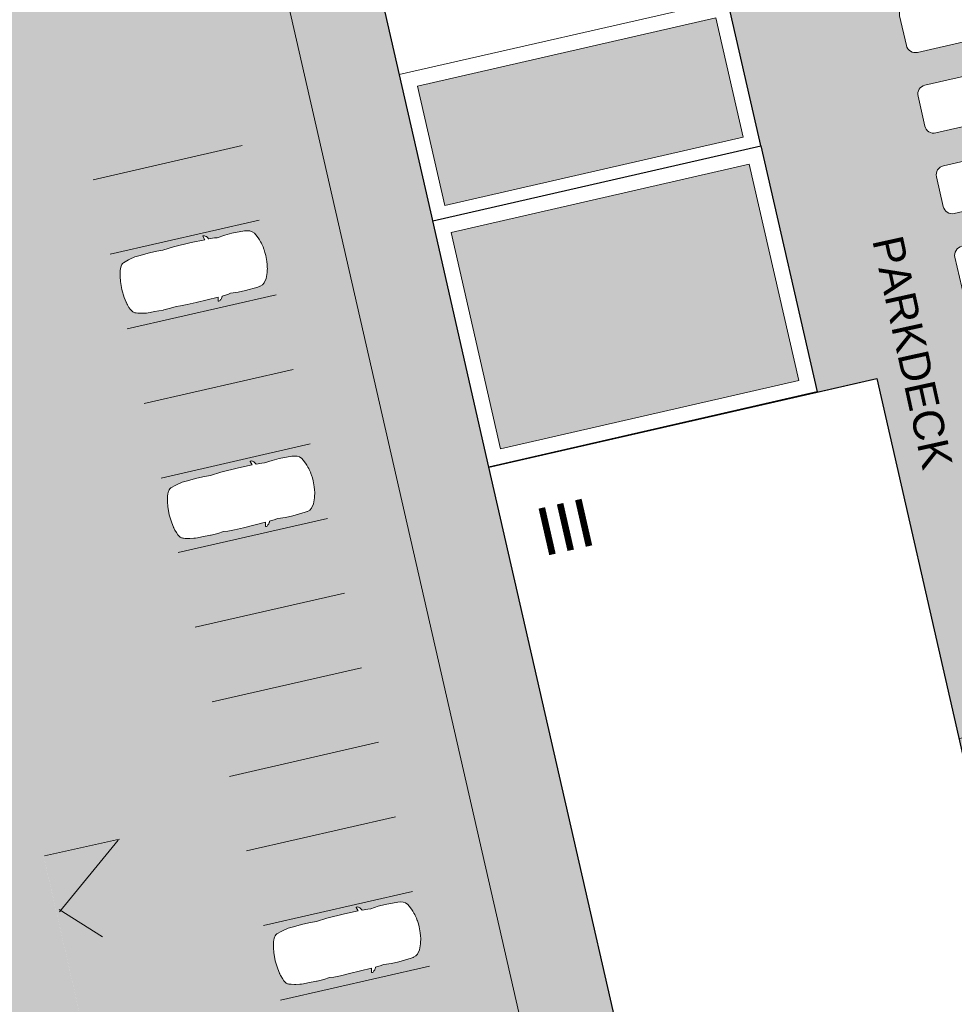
# Model space of a CAD drawing. Header units: metres. Extents: x -862 to 1262, y -354 to 644.
# Tile 296 of 315: x 177 to 207, y 187 to 219. Entities that reach past the tile are written whole.
import ezdxf

# ---------------------------------------------------------------- set-up
doc = ezdxf.new("R2010")
doc.units = ezdxf.units.M
doc.header["$LTSCALE"] = 0.5
doc.set_wipeout_variables(frame=1)
doc.layers.add('BPR_Verkehr_220520', color=7, linetype='Continuous')
doc.layers.add('DZH_Baufelder Ost_220610', color=7, linetype='Continuous')
doc.styles.add('Arial', font='arial.ttf')
doc.styles.add('Calibri Light', font='calibril.ttf')

# ---------------------------------------------------------------- blocks, each defined once
blk = doc.blocks.new('VERKEHR-Stellplatz (2D)')
at = {"color": 255, "linetype": 'Continuous', "lineweight": 9, "transparency": 33554687}
blk.add_wipeout([(4.2, 1.8), (4.207, 1.8), (4.215, 1.8), (4.222, 1.799), (4.229, 1.799), (4.237, 1.798), (4.244, 1.797), (4.251, 1.796), (4.259, 1.794), (4.266, 1.793), (4.273, 1.791), (4.28, 1.789), (4.287, 1.787), (4.294, 1.785), (4.301, 1.782), (4.308, 1.78), (4.315, 1.777), (4.322, 1.774), (4.328, 1.771), (4.335, 1.768), (4.341, 1.765), (4.348, 1.761), (4.354, 1.757), (4.36, 1.753), (4.367, 1.749), (4.373, 1.745), (4.379, 1.741), (4.385, 1.737), (4.39, 1.732), (4.396, 1.727), (4.401, 1.722), (4.407, 1.717), (4.412, 1.712), (4.417, 1.707), (4.422, 1.701), (4.427, 1.696), (4.432, 1.69), (4.437, 1.685), (4.441, 1.679), (4.445, 1.673), (4.449, 1.667), (4.453, 1.66), (4.457, 1.654), (4.461, 1.648), (4.465, 1.641), (4.468, 1.635), (4.471, 1.628), (4.474, 1.622), (4.477, 1.615), (4.48, 1.608), (4.482, 1.601), (4.485, 1.594), (4.487, 1.587), (4.489, 1.58), (4.491, 1.573), (4.493, 1.566), (4.494, 1.559), (4.496, 1.551), (4.497, 1.544), (4.498, 1.537), (4.499, 1.529), (4.499, 1.522), (4.5, 1.515), (4.5, 1.507), (4.5, 1.5), (4.5, 0.5), (4.5, 0.493), (4.5, 0.485), (4.499, 0.478), (4.499, 0.471), (4.498, 0.463), (4.497, 0.456), (4.496, 0.449), (4.494, 0.441), (4.493, 0.434), (4.491, 0.427), (4.489, 0.42), (4.487, 0.413), (4.485, 0.406), (4.482, 0.399), (4.48, 0.392), (4.477, 0.385), (4.474, 0.378), (4.471, 0.372), (4.468, 0.365), (4.465, 0.359), (4.461, 0.352), (4.457, 0.346), (4.453, 0.34), (4.449, 0.333), (4.445, 0.327), (4.441, 0.321), (4.437, 0.315), (4.432, 0.31), (4.427, 0.304), (4.422, 0.299), (4.417, 0.293), (4.412, 0.288), (4.407, 0.283), (4.401, 0.278), (4.396, 0.273), (4.39, 0.268), (4.385, 0.263), (4.379, 0.259), (4.373, 0.255), (4.367, 0.251), (4.36, 0.247), (4.354, 0.243), (4.348, 0.239), (4.341, 0.235), (4.335, 0.232), (4.328, 0.229), (4.322, 0.226), (4.315, 0.223), (4.308, 0.22), (4.301, 0.218), (4.294, 0.215), (4.287, 0.213), (4.28, 0.211), (4.273, 0.209), (4.266, 0.207), (4.259, 0.206), (4.251, 0.204), (4.244, 0.203), (4.237, 0.202), (4.229, 0.201), (4.222, 0.201), (4.215, 0.2), (4.207, 0.2), (4.2, 0.2), (0.8, 0.2), (0.793, 0.2), (0.785, 0.2), (0.778, 0.201), (0.771, 0.201), (0.763, 0.202), (0.756, 0.203), (0.749, 0.204), (0.741, 0.206), (0.734, 0.207), (0.727, 0.209), (0.72, 0.211), (0.713, 0.213), (0.706, 0.215), (0.699, 0.218), (0.692, 0.22), (0.685, 0.223), (0.678, 0.226), (0.672, 0.229), (0.665, 0.232), (0.659, 0.235), (0.652, 0.239), (0.646, 0.243), (0.64, 0.247), (0.633, 0.251), (0.627, 0.255), (0.621, 0.259), (0.615, 0.263), (0.61, 0.268), (0.604, 0.273), (0.599, 0.278), (0.593, 0.283), (0.588, 0.288), (0.583, 0.293), (0.578, 0.299), (0.573, 0.304), (0.568, 0.31), (0.563, 0.315), (0.559, 0.321), (0.555, 0.327), (0.551, 0.333), (0.547, 0.34), (0.543, 0.346), (0.539, 0.352), (0.535, 0.359), (0.532, 0.365), (0.529, 0.372), (0.526, 0.378), (0.523, 0.385), (0.52, 0.392), (0.518, 0.399), (0.515, 0.406), (0.513, 0.413), (0.511, 0.42), (0.509, 0.427), (0.507, 0.434), (0.506, 0.441), (0.504, 0.449), (0.503, 0.456), (0.502, 0.463), (0.501, 0.471), (0.501, 0.478), (0.5, 0.485), (0.5, 0.493), (0.5, 0.5), (0.5, 1.5), (0.5, 1.507), (0.5, 1.515), (0.501, 1.522), (0.501, 1.529), (0.502, 1.537), (0.503, 1.544), (0.504, 1.551), (0.506, 1.559), (0.507, 1.566), (0.509, 1.573), (0.511, 1.58), (0.513, 1.587), (0.515, 1.594), (0.518, 1.601), (0.52, 1.608), (0.523, 1.615), (0.526, 1.622), (0.529, 1.628), (0.532, 1.635), (0.535, 1.641), (0.539, 1.648), (0.543, 1.654), (0.547, 1.66), (0.551, 1.667), (0.555, 1.673), (0.559, 1.679), (0.563, 1.685), (0.568, 1.69), (0.573, 1.696), (0.578, 1.701), (0.583, 1.707), (0.588, 1.712), (0.593, 1.717), (0.599, 1.722), (0.604, 1.727), (0.61, 1.732), (0.615, 1.737), (0.621, 1.741), (0.627, 1.745), (0.633, 1.749), (0.64, 1.753), (0.646, 1.757), (0.652, 1.761), (0.659, 1.765), (0.665, 1.768), (0.672, 1.771), (0.678, 1.774), (0.685, 1.777), (0.692, 1.78), (0.699, 1.782), (0.706, 1.785), (0.713, 1.787), (0.72, 1.789), (0.727, 1.791), (0.734, 1.793), (0.741, 1.794), (0.749, 1.796), (0.756, 1.797), (0.763, 1.798), (0.771, 1.799), (0.778, 1.799), (0.785, 1.8), (0.793, 1.8), (0.8, 1.8)], dxfattribs=at)
at = {"color": 252, "linetype": 'Continuous', "lineweight": 9, "transparency": 33554687, "flags": 128}
blk.add_lwpolyline([(0.5, 1.5, -0.414214), (0.8, 1.8), (4.2, 1.8, -0.414214), (4.5, 1.5), (4.5, 0.5, -0.414214), (4.2, 0.2), (0.8, 0.2, -0.414214), (0.5, 0.5)], format="xyb", close=True, dxfattribs=at)
blk = doc.blocks.new('Group-19')
at = {"color": 7, "transparency": 33554687}
for p, rotation in [((225.137, 98.375, 8.7), 192.8889071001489), ((209.986, 92.856, 8.7), 12.88890710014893), ((225.739, 95.743, 8.7), 192.8889071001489), ((210.588, 90.224, 8.7), 12.88890710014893), ((226.341, 93.111, 8.7), 192.8889071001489), ((211.19, 87.592, 8.7), 12.88890710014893), ((226.943, 90.479, 8.7), 192.8889071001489), ((211.793, 84.96, 8.7), 12.88890710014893), ((227.546, 87.847, 8.7), 192.8889071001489), ((212.395, 82.328, 8.7), 12.88890710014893), ((228.148, 85.215, 8.7), 192.8889071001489), ((212.997, 79.696, 8.7), 12.88890710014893), ((228.75, 82.583, 8.7), 192.8889071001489), ((213.599, 77.064, 8.7), 12.88890710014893), ((229.352, 79.951, 8.7), 192.8889071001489), ((214.202, 74.432, 8.7), 12.88890710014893), ((229.955, 77.319, 8.7), 192.8889071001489), ((214.804, 71.8, 8.7), 12.88890710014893), ((230.557, 74.687, 8.7), 192.8889071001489), ((215.406, 69.168, 8.7), 12.88890710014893), ((231.159, 72.055, 8.7), 192.8889071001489), ((216.009, 66.536, 8.7), 12.88890710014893), ((231.762, 69.423, 8.7), 192.8889071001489), ((216.611, 63.904, 8.7), 12.88890710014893), ((232.364, 66.791, 8.7), 192.8889071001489), ((217.213, 61.272, 8.7), 12.88890710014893)]:
    blk.add_blockref('VERKEHR-Stellplatz (2D)', p, dxfattribs=dict(at, rotation=rotation))
blk = doc.blocks.new('Slab (2D)-4')
at = {"color": 255, "linetype": 'Continuous', "lineweight": 25, "transparency": 33554687}
blk.add_wipeout([(0, 26), (11, 26), (11, 13), (22.346, 13), (22.346, 0), (0, 0)], dxfattribs=at)
at = {"color": 7, "linetype": 'Continuous', "lineweight": 25, "transparency": 33554687, "flags": 128}
blk.add_lwpolyline([(0, 26), (11, 26), (11, 13), (22.346, 13), (22.346, 0), (0, 0)], close=True, dxfattribs=at)
at = {"color": 255, "linetype": 'Continuous', "lineweight": 25, "transparency": 33554687}
blk.add_wipeout([(0, 26), (11, 26), (11, 13), (22.346, 13), (22.346, 0), (0, 0)], dxfattribs=at)
at = {"color": 7, "linetype": 'Continuous', "lineweight": 25, "transparency": 33554687, "flags": 128}
blk.add_lwpolyline([(0, 26), (11, 26), (11, 13), (22.346, 13), (22.346, 0), (0, 0)], close=True, dxfattribs=at)
at = {"color": 255, "linetype": 'Continuous', "lineweight": 25, "transparency": 33554687}
blk.add_wipeout([(0, 26), (11, 26), (11, 13), (22.346, 13), (22.346, 0), (0, 0)], dxfattribs=at)
at = {"color": 7, "linetype": 'Continuous', "lineweight": 25, "transparency": 33554687, "flags": 128}
blk.add_lwpolyline([(0, 26), (11, 26), (11, 13), (22.346, 13), (22.346, 0), (0, 0)], close=True, dxfattribs=at)
blk = doc.blocks.new('MFH 24 x 26 Ecke (2D_3D) (2D)')
at = {"color": 255, "linetype": 'Continuous', "lineweight": 9, "transparency": 33554687}
blk.add_wipeout([(16, 13), (16, 0), (0, 0), (0, 26), (11, 26), (11, 13)], dxfattribs=at)
at = {"color": 253, "linetype": 'Continuous', "lineweight": 9, "transparency": 33554687, "flags": 128}
blk.add_lwpolyline([(16, 13), (16, 0), (0, 0), (0, 26), (11, 26), (11, 13)], close=True, dxfattribs=at)
at = {"color": 7, "transparency": 33554687}
blk.add_blockref('Slab (2D)-4', (0, 0), dxfattribs=at)
at = {"linetype": 'Continuous', "lineweight": 0, "true_color": 0xfbf8f0, "transparency": 33554661}
for points in [[(0.5, 25.5), (10.5, 25.5), (10.5, 18.5), (0.5, 18.5)], [(0.5, 17.5), (10.5, 17.5), (10.5, 13.5), (0.5, 13.5)], [(16.5, 12.5), (21.846, 12.5), (21.846, 0.5), (16.5, 0.5)]]:
    blk.add_hatch(color=7, dxfattribs=at).paths.add_polyline_path(points)
at = {"color": 7, "linetype": 'Continuous', "lineweight": 9, "transparency": 33554687, "flags": 128}
for points in [[(6, 18), (0, 18), (0, 26), (11, 26), (11, 18)], [(0, 18), (11, 18), (11, 13), (0, 13)], [(0, 6.5), (16, 6.5), (16, 0), (0, 0)]]:
    blk.add_lwpolyline(points, close=True, dxfattribs=at)
at = {"color": 9, "linetype": 'Continuous', "lineweight": 9, "transparency": 33554661, "flags": 128}
for points in [[(0.5, 25.5), (10.5, 25.5), (10.5, 18.5), (0.5, 18.5)], [(0.5, 17.5), (10.5, 17.5), (10.5, 13.5), (0.5, 13.5)], [(16.5, 12.5), (21.846, 12.5), (21.846, 0.5), (16.5, 0.5)]]:
    blk.add_lwpolyline(points, close=True, dxfattribs=at)
at = {"color": 7, "transparency": 33554687, "char_height": 1.5595, "width": 3, "attachment_point": 5, "line_spacing_factor": 1.163781, "style": 'Calibri Light'}
for s, insert in [('III', (2.06, 23.894)), ('III', (18.1, 2.5)), ('IV', (2, 2.006))]:
    blk.add_mtext(s, dxfattribs=dict(at, insert=insert))
blk = doc.blocks.new('Slab (2D)-30')
at = {"color": 255, "linetype": 'Continuous', "lineweight": 9, "transparency": 33554687}
blk.add_wipeout([(2, 32.051), (13, 32.051), (13, 24), (2, 24)], dxfattribs=at)
at = {"color": 8, "linetype": 'Continuous', "lineweight": 9, "true_color": 0x777777, "transparency": 33554687, "flags": 128}
blk.add_lwpolyline([(2, 32.051), (13, 32.051), (13, 24), (2, 24)], close=True, dxfattribs=at)
at = {"color": 255, "linetype": 'Continuous', "lineweight": 9, "transparency": 33554687}
blk.add_wipeout([(2, 32.051), (13, 32.051), (13, 24), (2, 24)], dxfattribs=at)
at = {"color": 8, "linetype": 'Continuous', "lineweight": 9, "true_color": 0x777777, "transparency": 33554687, "flags": 128}
blk.add_lwpolyline([(2, 32.051), (13, 32.051), (13, 24), (2, 24)], close=True, dxfattribs=at)
at = {"color": 255, "linetype": 'Continuous', "lineweight": 9, "transparency": 33554687}
blk.add_wipeout([(2, 32.051), (13, 32.051), (13, 24), (2, 24)], dxfattribs=at)
at = {"color": 8, "linetype": 'Continuous', "lineweight": 9, "true_color": 0x777777, "transparency": 33554687, "flags": 128}
blk.add_lwpolyline([(2, 32.051), (13, 32.051), (13, 24), (2, 24)], close=True, dxfattribs=at)
blk = doc.blocks.new('Slab (2D)-31')
at = {"color": 255, "linetype": 'Continuous', "lineweight": 9, "transparency": 33554687}
blk.add_wipeout([(0, 24), (13, 24), (13, 0), (0, 0)], dxfattribs=at)
at = {"color": 8, "linetype": 'Continuous', "lineweight": 9, "true_color": 0x777777, "transparency": 33554687, "flags": 128}
blk.add_lwpolyline([(0, 24), (13, 24), (13, 0), (0, 0)], close=True, dxfattribs=at)
at = {"color": 255, "linetype": 'Continuous', "lineweight": 9, "transparency": 33554687}
blk.add_wipeout([(0, 24), (13, 24), (13, 0), (0, 0)], dxfattribs=at)
at = {"color": 8, "linetype": 'Continuous', "lineweight": 9, "true_color": 0x777777, "transparency": 33554687, "flags": 128}
blk.add_lwpolyline([(0, 24), (13, 24), (13, 0), (0, 0)], close=True, dxfattribs=at)
at = {"color": 255, "linetype": 'Continuous', "lineweight": 9, "transparency": 33554687}
blk.add_wipeout([(0, 24), (13, 24), (13, 0), (0, 0)], dxfattribs=at)
at = {"color": 8, "linetype": 'Continuous', "lineweight": 9, "true_color": 0x777777, "transparency": 33554687, "flags": 128}
blk.add_lwpolyline([(0, 24), (13, 24), (13, 0), (0, 0)], close=True, dxfattribs=at)
blk = doc.blocks.new('MFH 13 x 32  (2D_3D)2 (2D)')
at = {"color": 8, "true_color": 0x777777, "transparency": 33554687}
blk.add_blockref('Slab (2D)-30', (0, 0), dxfattribs=at)
blk.add_blockref('Slab (2D)-31', (0, 0), dxfattribs=at)
at = {"color": 255, "linetype": 'Continuous', "lineweight": 25, "transparency": 33554687}
blk.add_wipeout([(0, 0), (0, 24), (2, 24), (2, 32), (13, 32), (13, 0), (2, 0), (2, 0)], dxfattribs=at)
at = {"linetype": 'Continuous', "lineweight": 0, "true_color": 0xfbf8f0, "transparency": 33554661}
blk.add_hatch(color=7, dxfattribs=at).paths.add_polyline_path([(2.5, 31.5), (12.5, 31.5), (12.5, 24.093), (2.5, 24.093)])
at = {"color": 7, "linetype": 'Continuous', "lineweight": 25, "transparency": 33554687, "flags": 128}
blk.add_lwpolyline([(0, 0), (0, 24), (2, 24), (2, 32), (13, 32), (13, 0), (2, 0), (2, 0)], close=True, dxfattribs=at)
at = {"color": 9, "linetype": 'Continuous', "lineweight": 9, "transparency": 33554661, "flags": 128}
blk.add_lwpolyline([(2.5, 31.5), (12.5, 31.5), (12.5, 24.093), (2.5, 24.093)], close=True, dxfattribs=at)
at = {"color": 7, "transparency": 33554687, "char_height": 1.5595, "width": 3, "attachment_point": 5, "line_spacing_factor": 1.163781, "style": 'Calibri Light'}
for s, insert in [('II', (11, 29.994)), ('III', (11, 2.467))]:
    blk.add_mtext(s, dxfattribs=dict(at, insert=insert))
blk = doc.blocks.new('Slab (2D)-32')
at = {"color": 255, "linetype": 'Continuous', "lineweight": 25, "transparency": 33554687}
blk.add_wipeout([(218.735, 82.101), (220.573, 74.059), (209.849, 71.608), (208.011, 79.65)], dxfattribs=at)
at = {"color": 7, "linetype": 'Continuous', "lineweight": 25, "transparency": 33554687, "flags": 128}
blk.add_lwpolyline([(218.735, 82.101), (220.573, 74.059), (209.849, 71.608), (208.011, 79.65)], close=True, dxfattribs=at)
at = {"color": 255, "linetype": 'Continuous', "lineweight": 25, "transparency": 33554687}
blk.add_wipeout([(218.735, 82.101), (220.573, 74.059), (209.849, 71.608), (208.011, 79.65)], dxfattribs=at)
at = {"color": 7, "linetype": 'Continuous', "lineweight": 25, "transparency": 33554687, "flags": 128}
blk.add_lwpolyline([(218.735, 82.101), (220.573, 74.059), (209.849, 71.608), (208.011, 79.65)], close=True, dxfattribs=at)
at = {"color": 255, "linetype": 'Continuous', "lineweight": 25, "transparency": 33554687}
blk.add_wipeout([(218.735, 82.101), (220.573, 74.059), (209.849, 71.608), (208.011, 79.65)], dxfattribs=at)
at = {"color": 7, "linetype": 'Continuous', "lineweight": 25, "transparency": 33554687, "flags": 128}
blk.add_lwpolyline([(218.735, 82.101), (220.573, 74.059), (209.849, 71.608), (208.011, 79.65)], close=True, dxfattribs=at)
blk = doc.blocks.new('Group-20')
at = {"color": 7, "transparency": 33554687}
blk.add_blockref('Slab (2D)-32', (0, 0), dxfattribs=at)
at = {"linetype": 'Continuous', "lineweight": 0, "true_color": 0xfbf8f0, "transparency": 33554661}
blk.add_hatch(color=7, dxfattribs=at).paths.add_polyline_path([(208.61, 79.274), (218.359, 81.502), (219.974, 74.435), (210.225, 72.207)])
at = {"color": 9, "linetype": 'Continuous', "lineweight": 9, "transparency": 33554661, "flags": 128}
blk.add_lwpolyline([(208.61, 79.274), (218.359, 81.502), (219.974, 74.435), (210.225, 72.207)], close=True, dxfattribs=at)
blk = doc.blocks.new('Fz_bmw_X5_2011_D-2')
at = {"color": 255, "linetype": 'Continuous', "lineweight": 5, "transparency": 33554687}
blk.add_wipeout([(2.186, -3.613), (2.164, -3.575), (2.126, -3.533), (2.095, -3.491), (2.069, -3.468), (2.043, -3.448), (2.016, -3.43), (1.989, -3.415), (1.962, -3.401), (1.934, -3.389), (1.918, -3.384), (1.895, -3.006), (1.888, -2.94), (1.866, -2.814), (1.92, -2.304), (1.925, -1.818), (1.882, -0.981), (1.865, -0.837), (1.859, -0.807), (1.807, -0.646), (1.72, -0.505), (1.466, -0.317), (1.229, -0.212), (1.098, -0.166), (0.947, -0.127), (0.848, -0.092), (0.776, -0.077), (0.588, -0.043), (0.395, -0.019), (0, 0), (-0.198, -0.005), (-0.395, -0.019), (-0.432, -0.023), (-0.587, -0.043), (-0.776, -0.077), (-0.848, -0.092), (-0.947, -0.127), (-1.098, -0.166), (-1.237, -0.213), (-1.466, -0.317), (-1.589, -0.386), (-1.72, -0.505), (-1.807, -0.646), (-1.864, -0.837), (-1.882, -0.981), (-1.925, -1.818), (-1.92, -2.304), (-1.866, -2.814), (-1.894, -3.006), (-1.915, -3.372), (-1.934, -3.389), (-1.989, -3.415), (-2.043, -3.448), (-2.069, -3.468), (-2.095, -3.491), (-2.119, -3.516), (-2.152, -3.561), (-2.175, -3.594), (-2.195, -3.643), (-2.197, -3.687), (-2.194, -3.704), (-2.177, -3.714), (-2.171, -3.713), (-1.927, -3.646), (-1.945, -4.544), (-1.937, -5.733), (-1.886, -6.457), (-1.915, -6.853), (-1.923, -7.351), (-1.884, -8.076), (-1.879, -8.345), (-1.812, -8.71), (-1.793, -8.789), (-1.682, -9.154), (-1.646, -9.225), (-1.585, -9.296), (-1.503, -9.358), (-1.449, -9.39), (-1.34, -9.442), (-1.242, -9.48), (-1.136, -9.514), (-1.021, -9.545), (-0.858, -9.571), (-0.542, -9.627), (0, -9.658), (0.543, -9.627), (0.859, -9.571), (0.871, -9.574), (0.876, -9.574), (0.888, -9.574), (0.894, -9.573), (0.901, -9.572), (1.022, -9.545), (1.05, -9.538), (1.242, -9.48), (1.399, -9.416), (1.503, -9.358), (1.585, -9.296), (1.646, -9.225), (1.666, -9.188), (1.682, -9.154), (1.7, -9.11), (1.738, -8.995), (1.794, -8.789), (1.813, -8.71), (1.864, -8.457), (1.879, -8.345), (1.884, -8.217), (1.894, -7.928), (1.923, -7.351), (1.924, -7.297), (1.915, -6.853), (1.886, -6.457), (1.918, -6.185), (1.938, -5.733), (1.934, -5.134), (1.925, -3.645), (2.171, -3.713), (2.196, -3.697), (2.198, -3.675), (2.197, -3.659)], dxfattribs=at)
at = {"color": 9, "linetype": 'Continuous', "lineweight": 5, "transparency": 33554687, "flags": 128}
blk.add_lwpolyline([(2.186, -3.613), (2.164, -3.575), (2.126, -3.533), (2.095, -3.491), (2.069, -3.468), (2.043, -3.448), (2.016, -3.43), (1.989, -3.415), (1.962, -3.401), (1.934, -3.389), (1.918, -3.384), (1.895, -3.006), (1.888, -2.94), (1.866, -2.814), (1.92, -2.304), (1.925, -1.818), (1.882, -0.981), (1.865, -0.837), (1.859, -0.807), (1.807, -0.646), (1.72, -0.505), (1.466, -0.317), (1.229, -0.212), (1.098, -0.166), (0.947, -0.127), (0.848, -0.092), (0.776, -0.077), (0.588, -0.043), (0.395, -0.019), (0, 0), (-0.198, -0.005), (-0.395, -0.019), (-0.432, -0.023), (-0.587, -0.043), (-0.776, -0.077), (-0.848, -0.092), (-0.947, -0.127), (-1.098, -0.166), (-1.237, -0.213), (-1.466, -0.317), (-1.589, -0.386), (-1.72, -0.505), (-1.807, -0.646), (-1.864, -0.837), (-1.882, -0.981), (-1.925, -1.818), (-1.92, -2.304), (-1.866, -2.814), (-1.894, -3.006), (-1.915, -3.372), (-1.934, -3.389), (-1.989, -3.415), (-2.043, -3.448), (-2.069, -3.468), (-2.095, -3.491), (-2.119, -3.516), (-2.152, -3.561), (-2.175, -3.594), (-2.195, -3.643), (-2.197, -3.687), (-2.194, -3.704), (-2.177, -3.714), (-2.171, -3.713), (-1.927, -3.646), (-1.945, -4.544), (-1.937, -5.733), (-1.886, -6.457), (-1.915, -6.853), (-1.923, -7.351), (-1.884, -8.076), (-1.879, -8.345), (-1.812, -8.71), (-1.793, -8.789), (-1.682, -9.154), (-1.646, -9.225), (-1.585, -9.296), (-1.503, -9.358), (-1.449, -9.39), (-1.34, -9.442), (-1.242, -9.48), (-1.136, -9.514), (-1.021, -9.545), (-0.858, -9.571), (-0.542, -9.627), (0, -9.658), (0.543, -9.627), (0.859, -9.571), (0.871, -9.574), (0.876, -9.574), (0.888, -9.574), (0.894, -9.573), (0.901, -9.572), (1.022, -9.545), (1.05, -9.538), (1.242, -9.48), (1.399, -9.416), (1.503, -9.358), (1.585, -9.296), (1.646, -9.225), (1.666, -9.188), (1.682, -9.154), (1.7, -9.11), (1.738, -8.995), (1.794, -8.789), (1.813, -8.71), (1.864, -8.457), (1.879, -8.345), (1.884, -8.217), (1.894, -7.928), (1.923, -7.351), (1.924, -7.297), (1.915, -6.853), (1.886, -6.457), (1.918, -6.185), (1.938, -5.733), (1.934, -5.134), (1.925, -3.645), (2.171, -3.713), (2.196, -3.697), (2.198, -3.675), (2.197, -3.659)], close=True, dxfattribs=at)
at = {"color": 255, "linetype": 'Continuous', "lineweight": 5, "transparency": 33554687}
blk.add_wipeout([(-0.542, -9.627), (0, -9.658), (0.543, -9.627), (0.859, -9.571), (0.871, -9.574), (0.876, -9.574), (0.888, -9.574), (0.894, -9.573), (0.901, -9.572), (1.022, -9.545), (1.05, -9.538), (1.242, -9.48), (1.399, -9.416), (1.503, -9.358), (1.585, -9.296), (1.646, -9.225), (1.666, -9.188), (1.682, -9.154), (1.7, -9.11), (1.738, -8.995), (1.794, -8.789), (1.813, -8.71), (1.864, -8.457), (1.879, -8.345), (1.884, -8.217), (1.894, -7.928), (1.923, -7.351), (1.924, -7.297), (1.915, -6.853), (1.886, -6.457), (1.918, -6.185), (1.938, -5.733), (1.934, -5.134), (1.925, -3.645), (2.171, -3.713), (2.196, -3.697), (2.198, -3.675), (2.197, -3.659), (2.186, -3.613), (2.164, -3.575), (2.126, -3.533), (2.095, -3.491), (2.069, -3.468), (2.043, -3.448), (2.016, -3.43), (1.989, -3.415), (1.962, -3.401), (1.934, -3.389), (1.918, -3.384), (1.895, -3.006), (1.888, -2.94), (1.866, -2.814), (1.92, -2.304), (1.925, -1.818), (1.882, -0.981), (1.865, -0.837), (1.859, -0.807), (1.807, -0.646), (1.72, -0.505), (1.466, -0.317), (1.229, -0.212), (1.098, -0.166), (0.947, -0.127), (0.848, -0.092), (0.776, -0.077), (0.588, -0.043), (0.395, -0.019), (0, 0), (-0.198, -0.005), (-0.395, -0.019), (-0.432, -0.023), (-0.587, -0.043), (-0.776, -0.077), (-0.848, -0.092), (-0.947, -0.127), (-1.098, -0.166), (-1.237, -0.213), (-1.466, -0.317), (-1.589, -0.386), (-1.72, -0.505), (-1.807, -0.646), (-1.864, -0.837), (-1.882, -0.981), (-1.925, -1.818), (-1.92, -2.304), (-1.866, -2.814), (-1.894, -3.006), (-1.915, -3.372), (-1.934, -3.389), (-1.989, -3.415), (-2.043, -3.448), (-2.069, -3.468), (-2.095, -3.491), (-2.119, -3.516), (-2.152, -3.561), (-2.175, -3.594), (-2.195, -3.643), (-2.197, -3.687), (-2.194, -3.704), (-2.177, -3.714), (-2.171, -3.713), (-1.927, -3.646), (-1.945, -4.544), (-1.937, -5.733), (-1.886, -6.457), (-1.915, -6.853), (-1.923, -7.351), (-1.884, -8.076), (-1.879, -8.345), (-1.812, -8.71), (-1.793, -8.789), (-1.682, -9.154), (-1.646, -9.225), (-1.585, -9.296), (-1.503, -9.358), (-1.449, -9.39), (-1.34, -9.442), (-1.242, -9.48), (-1.136, -9.514), (-1.021, -9.545), (-0.858, -9.571)], dxfattribs=at)
at = {"color": 9, "linetype": 'Continuous', "lineweight": 5, "transparency": 33554687, "flags": 128}
blk.add_lwpolyline([(-0.542, -9.627), (0, -9.658), (0.543, -9.627), (0.859, -9.571), (0.871, -9.574), (0.876, -9.574), (0.888, -9.574), (0.894, -9.573), (0.901, -9.572), (1.022, -9.545), (1.05, -9.538), (1.242, -9.48), (1.399, -9.416), (1.503, -9.358), (1.585, -9.296), (1.646, -9.225), (1.666, -9.188), (1.682, -9.154), (1.7, -9.11), (1.738, -8.995), (1.794, -8.789), (1.813, -8.71), (1.864, -8.457), (1.879, -8.345), (1.884, -8.217), (1.894, -7.928), (1.923, -7.351), (1.924, -7.297), (1.915, -6.853), (1.886, -6.457), (1.918, -6.185), (1.938, -5.733), (1.934, -5.134), (1.925, -3.645), (2.171, -3.713), (2.196, -3.697), (2.198, -3.675), (2.197, -3.659), (2.186, -3.613), (2.164, -3.575), (2.126, -3.533), (2.095, -3.491), (2.069, -3.468), (2.043, -3.448), (2.016, -3.43), (1.989, -3.415), (1.962, -3.401), (1.934, -3.389), (1.918, -3.384), (1.895, -3.006), (1.888, -2.94), (1.866, -2.814), (1.92, -2.304), (1.925, -1.818), (1.882, -0.981), (1.865, -0.837), (1.859, -0.807), (1.807, -0.646), (1.72, -0.505), (1.466, -0.317), (1.229, -0.212), (1.098, -0.166), (0.947, -0.127), (0.848, -0.092), (0.776, -0.077), (0.588, -0.043), (0.395, -0.019), (0, 0), (-0.198, -0.005), (-0.395, -0.019), (-0.432, -0.023), (-0.587, -0.043), (-0.776, -0.077), (-0.848, -0.092), (-0.947, -0.127), (-1.098, -0.166), (-1.237, -0.213), (-1.466, -0.317), (-1.589, -0.386), (-1.72, -0.505), (-1.807, -0.646), (-1.864, -0.837), (-1.882, -0.981), (-1.925, -1.818), (-1.92, -2.304), (-1.866, -2.814), (-1.894, -3.006), (-1.915, -3.372), (-1.934, -3.389), (-1.989, -3.415), (-2.043, -3.448), (-2.069, -3.468), (-2.095, -3.491), (-2.119, -3.516), (-2.152, -3.561), (-2.175, -3.594), (-2.195, -3.643), (-2.197, -3.687), (-2.194, -3.704), (-2.177, -3.714), (-2.171, -3.713), (-1.927, -3.646), (-1.945, -4.544), (-1.937, -5.733), (-1.886, -6.457), (-1.915, -6.853), (-1.923, -7.351), (-1.884, -8.076), (-1.879, -8.345), (-1.812, -8.71), (-1.793, -8.789), (-1.682, -9.154), (-1.646, -9.225), (-1.585, -9.296), (-1.503, -9.358), (-1.449, -9.39), (-1.34, -9.442), (-1.242, -9.48), (-1.136, -9.514), (-1.021, -9.545), (-0.858, -9.571), (-0.542, -9.627)], close=True, dxfattribs=at)
blk = doc.blocks.new('BPR_5m_u-2')
at = {"color": 255, "linetype": 'Continuous', "lineweight": 9, "transparency": 33554687}
blk.add_line((0, 0), (0, 5), dxfattribs=at)

msp = doc.modelspace()

# ---------------------------------------------------------------- hatches: boundary and pattern name
at = {"layer": 'BPR_Verkehr_220520', "linetype": 'Continuous', "lineweight": 0, "true_color": 0xece5cf, "transparency": 33554687}
h = msp.add_hatch(color=254, dxfattribs=at)
edge = h.paths.add_edge_path()
edge.add_line((71.05, 136.357), (73.975, 137.026))
edge.add_line((73.975, 137.026), (176.361, 160.428))
edge.add_line((176.361, 160.428), (178.31, 160.873))
edge.add_arc((176.974, 166.723), 6, 282.8747, 360)
edge.add_arc((176.974, 166.723), 6, 360, 372.8747)
edge.add_line((182.823, 168.059), (171.637, 216.998))
edge.add_line((171.637, 216.998), (171.637, 216.998))
edge.add_arc((154.089, 212.988), 18, 12.8747, 16.7994)
edge.add_line((171.321, 218.19), (171.321, 218.19))
edge.add_line((171.321, 218.19), (168.925, 217.642))
edge.add_line((168.925, 217.642), (180.363, 167.6))
edge.add_arc((175.976, 166.597), 4.5, -77.1253, 12.8747, ccw=False)
edge.add_line((176.979, 162.21), (70.703, 137.919))
edge.add_line((70.703, 137.919), (69.143, 137.563))
edge.add_line((69.143, 137.563), (71.05, 136.357))
at = {"layer": 'DZH_Baufelder Ost_220610', "linetype": 'Continuous', "lineweight": 0, "true_color": 0xdce9e4, "transparency": 33554687}
h = msp.add_hatch(color=254, dxfattribs=at)
edge = h.paths.add_edge_path()
edge.add_line((185.01, 221.319), (196.359, 171.666))
edge.add_arc((200.746, 172.669), 4.5, 192.8747, 282.8747)
edge.add_line((201.749, 168.282), (215.577, 171.443))
edge.add_line((215.577, 171.443), (209.982, 195.902))
edge.add_line((209.982, 195.902), (209.982, 195.902))
edge.add_line((209.982, 195.902), (216.506, 197.395))
edge.add_line((216.506, 197.395), (212.76, 213.777))
edge.add_line((212.76, 213.777), (212.758, 213.776))
edge.add_line((212.758, 213.776), (207.654, 236.103))
edge.add_line((207.654, 236.103), (187.31, 231.453))
edge.add_line((187.31, 231.453), (187.31, 231.453))
edge.add_arc((188.313, 227.066), 4.5, 102.8747, 147.8747)
edge.add_line((184.502, 229.459), (184.502, 229.459))
edge.add_arc((188.313, 227.066), 4.5, 147.8747, 192.8747)
edge.add_line((183.926, 226.064), (185.01, 221.319))
at = {"layer": 'DZH_Baufelder Ost_220610', "linetype": 'Continuous', "lineweight": 0, "true_color": 0xfbf8f0, "transparency": 33554661}
msp.add_hatch(color=7, dxfattribs=at).paths.add_polyline_path([(197.315, 223.109), (203.833, 194.473), (216.506, 197.394), (209.959, 226.002)])

# ---------------------------------------------------------------- linework, layer by layer
at = {"layer": 'BPR_Verkehr_220520', "color": 255, "linetype": 'Continuous', "lineweight": 9, "transparency": 33554687}
for p, q in [((177.511, 191.464, 60), (179.953, 192.003, 60)), ((179.916, 191.977, 60), (177.999, 189.629, 60)), ((177.98, 189.713, 60), (179.396, 188.817, 60))]:
    msp.add_line(p, q, dxfattribs=at)
at = {"layer": 'BPR_Verkehr_220520', "color": 9, "linetype": 'Continuous', "true_color": 0xb8d2a6, "transparency": 33554687}
for points in [[(181.528, 214.113, 60), (180.971, 216.551, 60), (179.091, 213.556, 60), (178.534, 215.994, 60)], [(181.877, 201.371, 60), (182.434, 198.933, 60), (184.314, 201.928, 60), (184.871, 199.491, 60)], [(188.213, 184.868, 60), (187.656, 187.305, 60), (185.776, 184.311, 60), (185.219, 186.748, 60)]]:
    msp.add_solid(points, dxfattribs=at)
at = {"layer": 'DZH_Baufelder Ost_220610', "color": 255, "linetype": 'Continuous', "lineweight": 18, "transparency": 33554687, "flags": 128}
msp.add_lwpolyline([(185.01, 221.319), (196.359, 171.666, 0.414214), (201.749, 168.282), (215.577, 171.443), (209.982, 195.902), (209.982, 195.902), (216.506, 197.395), (212.76, 213.777), (212.758, 213.776), (207.654, 236.103), (187.31, 231.453), (187.31, 231.453, 0.198912), (184.502, 229.459), (184.502, 229.459, 0.198912), (183.926, 226.064)], format="xyb", close=True, dxfattribs=at)
at = {"layer": 'DZH_Baufelder Ost_220610', "color": 9, "linetype": 'Continuous', "lineweight": 9, "transparency": 33554661, "flags": 128}
msp.add_lwpolyline([(197.315, 223.109), (203.833, 194.473), (216.506, 197.394), (209.959, 226.002)], close=True, dxfattribs=at)
at = {"layer": 'DZH_Baufelder Ost_220610', "color": 252, "linetype": 'Continuous', "true_color": 0x8ea381, "transparency": 33554687}
for points in [[(196.944, 171.8), (196.359, 171.666), (184.511, 226.197), (183.926, 226.064)], [(196.359, 171.666), (196.944, 171.8), (183.926, 226.064), (184.511, 226.197)], [(191.965, 204.46), (192.098, 203.875), (189.638, 203.928), (189.771, 203.343)], [(192.098, 203.875), (191.965, 204.46), (189.771, 203.343), (189.638, 203.928)], [(206.066, 194.375), (205.932, 194.96), (242.282, 202.676), (242.148, 203.261)], [(205.932, 194.96), (206.066, 194.375), (242.148, 203.261), (242.282, 202.676)], [(180.363, 167.6), (179.778, 167.466), (173.471, 197.753), (172.886, 197.619)], [(179.778, 167.466), (180.363, 167.6), (172.886, 197.619), (173.471, 197.753)]]:
    msp.add_solid(points, dxfattribs=at)

# ---------------------------------------------------------------- block references
at = {"layer": 'BPR_Verkehr_220520', "color": 255, "transparency": 33554687, "rotation": 102.8746725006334}
for p in [(183.966, 214.67, 60), (185.637, 207.359, 60), (187.308, 200.048, 60), (187.865, 197.61, 60), (188.422, 195.173, 60), (188.979, 192.736, 60)]:
    msp.add_blockref('BPR_5m_u-2', p, dxfattribs=at)

# ---------------------------------------------------------------- texts
at = {"layer": 'DZH_Baufelder Ost_220610', "color": 7, "transparency": 33554687, "insert": (205.871, 207.911, 8.7), "char_height": 1.0069, "width": 16.65541, "attachment_point": 5, "rotation": 282.4093, "line_spacing_factor": 0.25, "style": 'Arial'}
msp.add_mtext('PARKDECK', dxfattribs=at)

# ---------------------------------------------------------------- next in the draw order: block references
at = {"layer": 'DZH_Baufelder Ost_220610', "color": 7, "transparency": 33554687}
msp.add_blockref('Group-19', (-17.817, 132.56), dxfattribs=at)

# ---------------------------------------------------------------- next in the draw order: block references
at = {"layer": 'DZH_Baufelder Ost_220610', "color": 7, "transparency": 33554687, "xscale": -1, "rotation": 192.8746724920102}
msp.add_blockref('MFH 24 x 26 Ecke (2D_3D) (2D)', (186.205, 229.662, 8.7), dxfattribs=at)

# ---------------------------------------------------------------- next in the draw order: block references
at = {"layer": 'DZH_Baufelder Ost_220610', "color": 7, "transparency": 33554687, "rotation": 192.8746724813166}
msp.add_blockref('MFH 13 x 32  (2D_3D)2 (2D)', (204.705, 207.064, 8.7), dxfattribs=at)

# ---------------------------------------------------------------- next in the draw order: block references
at = {"layer": 'DZH_Baufelder Ost_220610', "color": 7, "transparency": 33554687}
msp.add_blockref('Group-20', (-17.817, 132.56), dxfattribs=at)

# ---------------------------------------------------------------- next in the draw order: hatches: boundary and pattern name
at = {"layer": 'BPR_Verkehr_220520', "linetype": 'Continuous', "lineweight": 0, "true_color": 0xe4e6e5, "transparency": 33554687}
h = msp.add_hatch(color=254, dxfattribs=at)
h.paths.add_polyline_path([(129.889, 352.23), (123.07, 350.646), (123.24, 349.915), (123.393, 348.746), (123.314, 347.57), (123.007, 346.432), (122.483, 345.376), (121.763, 344.442), (120.874, 343.668), (119.851, 343.082), (118.733, 342.708), (117.779, 342.49), (119.254, 336.14), (119.254, 336.14), (120.367, 336.198), (121.471, 336.049), (122.528, 335.698), (123.502, 335.159), (124.36, 334.448), (125.072, 333.591), (125.613, 332.618), (125.964, 331.561), (129.382, 316.852), (129.418, 316.685), (129.45, 316.517), (129.476, 316.348), (129.498, 316.178), (129.515, 316.007), (129.528, 315.837), (129.535, 315.666), (129.537, 315.494), (129.453, 314.49), (129.201, 313.513), (128.789, 312.593), (128.229, 311.754), (127.536, 311.021), (126.731, 310.415), (125.835, 309.952), (124.874, 309.645), (122.962, 309.208), (124.032, 304.529), (128.927, 305.648), (130.091, 305.796), (131.262, 305.715), (132.394, 305.408), (133.445, 304.886), (134.375, 304.169), (135.147, 303.285), (135.732, 302.268), (136.108, 301.156), (150.213, 240.444), (150.679, 238.868), (151.326, 237.356), (152.145, 235.932), (153.126, 234.613), (154.255, 233.418), (155.516, 232.363), (156.892, 231.464), (158.363, 230.732), (161.144, 229.548), (163.043, 228.603), (164.818, 227.441), (166.444, 226.078), (167.898, 224.534), (169.161, 222.829), (170.214, 220.988), (171.043, 219.035), (171.637, 216.998), (177.475, 191.456), (177.477, 191.456), (182.823, 168.059), (182.971, 166.893), (182.889, 165.719), (182.58, 164.585), (182.055, 163.532), (181.335, 162.602), (180.447, 161.83), (179.426, 161.247), (178.31, 160.873), (176.848, 160.539), (177.918, 155.86), (181.817, 156.751), (182.984, 156.9), (184.157, 156.818), (185.292, 156.508), (186.345, 155.983), (187.275, 155.263), (188.046, 154.376), (188.63, 153.354), (189.003, 152.239), (203.085, 90.628), (203.234, 89.461), (203.152, 88.288), (202.842, 87.153), (202.318, 86.1), (201.597, 85.17), (200.71, 84.399), (199.689, 83.815), (198.573, 83.442), (193.699, 82.328), (194.768, 77.648), (197.206, 78.205), (198.372, 78.354), (199.546, 78.272), (200.68, 77.962), (201.733, 77.437), (202.663, 76.717), (203.435, 75.83), (204.018, 74.808), (204.392, 73.693), (214.236, 30.624), (214.36, 30.035), (214.465, 29.442), (214.549, 28.846), (214.614, 28.248), (214.658, 27.647), (214.683, 27.046), (214.687, 26.444), (214.672, 25.842), (214.671, 25.826), (214.67, 25.809), (214.67, 25.793), (214.669, 25.776), (214.668, 25.76), (214.667, 25.743), (214.666, 25.727), (214.666, 25.71), (214.664, 25.71), (214.551, 24.758), (214.337, 23.823), (214.025, 22.916), (213.618, 22.048), (213.122, 21.227), (212.54, 20.464), (211.881, 19.768), (211.151, 19.145), (210.667, 18.783), (210.174, 18.432), (209.674, 18.092), (209.166, 17.763), (208.651, 17.446), (208.129, 17.14), (207.601, 16.846), (207.065, 16.565), (206.813, 16.437), (206.559, 16.312), (206.304, 16.189), (206.047, 16.069), (205.79, 15.952), (205.531, 15.838), (205.271, 15.726), (205.009, 15.617), (206.565, 10.58), (209.145, 11.377), (234.18, 19.109), (233.416, 21.595), (232.856, 23.41), (232.859, 23.411), (226.393, 21.414), (225.725, 21.269), (225.042, 21.239), (224.364, 21.327), (223.711, 21.528), (223.102, 21.838), (222.554, 22.246), (222.084, 22.743), (221.705, 23.312), (221.634, 23.465), (221.566, 23.621), (221.504, 23.778), (221.445, 23.937), (221.391, 24.098), (221.342, 24.26), (221.297, 24.424), (221.257, 24.588), (209.776, 74.821), (209.627, 75.988), (209.709, 77.161), (210.019, 78.296), (210.543, 79.349), (211.264, 80.279), (212.151, 81.05), (213.172, 81.634), (214.288, 82.007), (219.162, 83.121), (218.717, 85.071), (218.616, 85.51), (218.137, 87.606), (215.7, 87.049), (214.533, 86.9), (213.36, 86.982), (212.225, 87.292), (211.172, 87.816), (210.242, 88.536), (209.471, 89.424), (208.887, 90.445), (208.514, 91.561), (194.298, 153.757), (194.15, 154.924), (194.232, 156.097), (194.541, 157.232), (195.066, 158.284), (195.786, 159.214), (196.674, 159.986), (197.695, 160.57), (198.81, 160.943), (201.248, 161.5), (200.802, 163.45), (200.223, 165.984), (195.348, 164.87), (194.181, 164.722), (193.008, 164.804), (191.873, 165.113), (190.821, 165.638), (189.891, 166.358), (189.119, 167.246), (188.535, 168.267), (188.162, 169.382), (175.889, 223.08), (175.373, 224.94), (174.688, 226.745), (173.84, 228.479), (172.837, 230.128), (171.687, 231.678), (170.399, 233.116), (168.984, 234.429), (167.455, 235.607), (167.004, 235.914), (166.546, 236.209), (166.079, 236.492), (165.606, 236.763), (165.126, 237.021), (164.639, 237.267), (164.146, 237.5), (163.647, 237.721), (163.182, 237.919), (161.5, 238.755), (159.928, 239.783), (158.487, 240.988), (157.197, 242.353), (156.076, 243.861), (155.139, 245.489), (154.4, 247.216), (153.868, 249.018), (141.465, 302.401), (141.465, 302.401)])
h.paths.add_polyline_path([(130.072, 333.522), (130.268, 333.509), (130.457, 333.458), (130.633, 333.371), (130.788, 333.252), (130.918, 333.104), (131.015, 332.934), (131.078, 332.749), (134.273, 318.997), (134.439, 318.282), (134.465, 318.087), (134.452, 317.892), (134.401, 317.702), (134.314, 317.527), (134.195, 317.371), (134.047, 317.242), (133.877, 317.144), (133.692, 317.081), (133.497, 317.056), (133.302, 317.069), (133.112, 317.12), (132.937, 317.207), (132.781, 317.326), (132.652, 317.474), (132.554, 317.644), (132.491, 317.829), (129.13, 332.296), (129.105, 332.49), (129.118, 332.686), (129.169, 332.875), (129.255, 333.051), (129.375, 333.207), (129.522, 333.336), (129.692, 333.434), (129.878, 333.496)])
at = {"layer": 'BPR_Verkehr_220520', "linetype": 'Continuous', "lineweight": 0, "true_color": 0xece5cf, "transparency": 33554687}
h = msp.add_hatch(color=254, dxfattribs=at)
edge = h.paths.add_edge_path()
edge.add_line((187.31, 231.453), (245.997, 244.867))
edge.add_arc((246.999, 240.48), 4.5, 12.8747, 102.8747, ccw=False)
edge.add_line((251.386, 241.483), (263.82, 187.085))
edge.add_arc((259.433, 186.083), 4.5, -77.1253, 12.8747, ccw=False)
edge.add_line((260.435, 181.696), (201.749, 168.282))
edge.add_line((201.749, 168.282), (201.749, 168.282))
edge.add_arc((200.746, 172.669), 4.5, 192.8747, 282.8747, ccw=False)
edge.add_line((196.359, 171.666), (196.359, 171.666))
edge.add_line((196.359, 171.666), (185.01, 221.319))
edge.add_line((185.01, 221.319), (182.573, 220.762))
edge.add_line((182.573, 220.762), (195.348, 164.87))
edge.add_line((195.348, 164.87), (200.223, 165.984))
edge.add_line((200.223, 165.984), (260.859, 179.844))
edge.add_line((260.859, 179.844), (260.859, 179.844))
edge.add_arc((259.433, 186.083), 6.4, 282.8747, 372.8747)
edge.add_line((265.672, 187.509), (265.672, 187.509))
edge.add_line((265.672, 187.509), (253.239, 241.906))
edge.add_arc((246.999, 240.48), 6.4, 12.8747, 102.8747)
edge.add_line((245.573, 246.719), (189.08, 233.807))
edge.add_line((189.08, 233.807), (186.156, 233.138))
edge.add_line((186.156, 233.138), (184.937, 232.86))
edge.add_line((184.937, 232.86), (182.5, 232.303))
edge.add_line((182.5, 232.303), (183.926, 226.064))
edge.add_line((183.926, 226.064), (183.926, 226.064))
edge.add_arc((188.313, 227.066), 4.5, 102.8747, 192.8747, ccw=False)
edge.add_line((187.31, 231.453), (187.31, 231.453))
at = {"layer": 'BPR_Verkehr_220520', "linetype": 'Continuous', "lineweight": 0, "true_color": 0xd0ced1, "transparency": 33554687}
h = msp.add_hatch(color=254, dxfattribs=at)
edge = h.paths.add_edge_path()
edge.add_line((176.724, 219.425), (188.162, 169.382))
edge.add_arc((194.011, 170.719), 6, 192.8747, 282.8747)
edge.add_line((195.348, 164.87), (182.573, 220.762))
edge.add_line((182.573, 220.762), (176.724, 219.425))

# ---------------------------------------------------------------- next in the draw order: block references
at = {"layer": 'BPR_Verkehr_220520', "color": 28, "true_color": 0x370b0b, "transparency": 33554687, "xscale": 0.5, "yscale": 0.5, "zscale": 0.5, "rotation": 283.2841846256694}
for p in [(184.737, 211.077, 60), (186.285, 203.716, 60), (189.75, 189.143, 60)]:
    msp.add_blockref('Fz_bmw_X5_2011_D-2', p, dxfattribs=at)

# ---------------------------------------------------------------- next in the draw order: block references
for p in [(184.737, 211.077, 60), (186.285, 203.716, 60), (189.75, 189.143, 60)]:
    msp.add_blockref('Fz_bmw_X5_2011_D-2', p, dxfattribs=at)

# ---------------------------------------------------------------- next in the draw order: block references
at = {"layer": 'BPR_Verkehr_220520', "color": 255, "transparency": 33554687, "rotation": 102.8746725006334}
for p in [(184.523, 212.233, 60), (185.08, 209.796, 60), (186.194, 204.922, 60), (186.751, 202.485, 60), (189.536, 190.299, 60), (190.093, 187.862, 60)]:
    msp.add_blockref('BPR_5m_u-2', p, dxfattribs=at)

doc.saveas('drawing.dxf')
